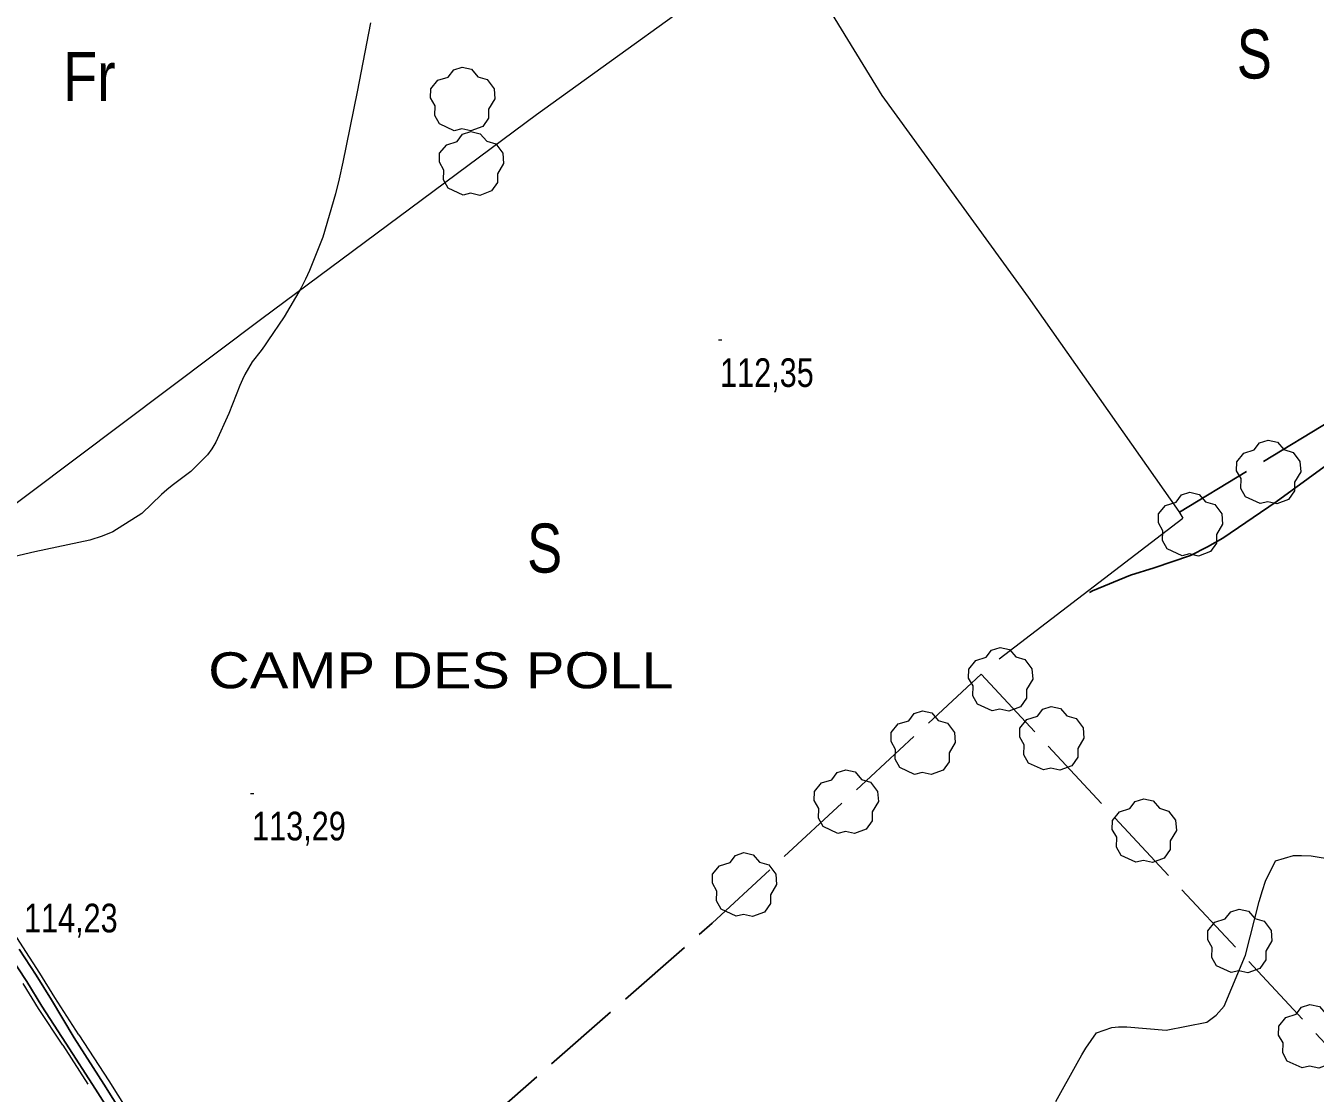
# Model space of a CAD drawing. Extents: x 487425 to 492029, y 4383576 to 4386788.
# Drawn here: x 489030 to 489424, y 4385991.9 to 4386318.2 of the extents above; entities that cross this region are included whole.
import ezdxf
from ezdxf.enums import TextEntityAlignment as Align

# ---------------------------------------------------------------- set-up
doc = ezdxf.new("R2010")
doc.units = 0
doc.header["$LTSCALE"] = 4
doc.linetypes.add('LONG_DASHED', pattern=[7.5, 6, -1.5])
for name, color, linetype, lineweight in [('25', 7, 'LONG_DASHED', 25), ('29', 7, 'Continuous', 13), ('38', 7, 'Continuous', 25), ('51', 7, 'Continuous', 13), ('7', 7, 'Continuous', 13), ('9', 7, 'Continuous', 13)]:
    doc.layers.add(name, color=color, linetype=linetype, lineweight=lineweight)
doc.layers.add('31', color=7, linetype='Continuous')
doc.layers.add('5', color=7, linetype='Continuous')

msp = doc.modelspace()

# ---------------------------------------------------------------- linework, layer by layer
at = {"layer": '25'}
for points in [[(489382.51, 4386169.49), (489505.72, 4386244.16), (489575.75, 4386286.5)], [(489533.79, 4386248.66), (489508.84, 4386234.15), (489494.81, 4386227.71), (489486.97, 4386224.27), (489479.11, 4386219.26), (489462.83, 4386206.61), (489446.35, 4386195.55), (489435.41, 4386189.97), (489426.71, 4386183.39), (489412.03, 4386172.68), (489395.78, 4386161.54), (489391.1, 4386158.89), (489385.89, 4386156.25), (489374.82, 4386152.55), (489367.52, 4386150.31), (489355.91, 4386145.49), (489355, 4386144.97)], [(489440.72, 4385647.8), (489419.55, 4385666.12), (489411.02, 4385668.4), (489411.06, 4385671.92), (489385.11, 4385699.07), (489357.64, 4385723.62), (489317.54, 4385760.31), (489289.47, 4385785.39), (489257.02, 4385815.16), (489220.69, 4385845.74), (489191.36, 4385872.85), (489168.69, 4385891.87), (489144.7, 4385919.22), (489122.97, 4385941.6), (489239.75, 4386043.95), (489321.93, 4386119.99), (489486.42, 4385943.37)]]:
    msp.add_lwpolyline(points, dxfattribs=at)
at = {"layer": '29'}
for points in [[(489160.93, 4386286.13), (489156.39, 4386288.25), (489154.98, 4386290.79), (489155.08, 4386293.77), (489153.71, 4386296.18), (489153.75, 4386298.93), (489155.91, 4386301.53), (489159.1, 4386302.53), (489160.75, 4386304.72), (489163.32, 4386305.55), (489166.18, 4386304.9), (489168.13, 4386302.63), (489170.94, 4386301.81), (489173.07, 4386298.96), (489173.31, 4386295.83), (489171.43, 4386292.68), (489171.43, 4386290), (489169.61, 4386287.39), (489165.99, 4386286.05), (489163.22, 4386286.68)], [(489163.63, 4386266.44), (489159.09, 4386268.56), (489157.68, 4386271.1), (489157.78, 4386274.08), (489156.41, 4386276.49), (489156.45, 4386279.24), (489158.61, 4386281.84), (489161.8, 4386282.84), (489163.45, 4386285.03), (489166.02, 4386285.86), (489168.88, 4386285.21), (489170.83, 4386282.94), (489173.64, 4386282.12), (489175.77, 4386279.27), (489176.01, 4386276.14), (489174.13, 4386272.99), (489174.13, 4386270.31), (489172.31, 4386267.7), (489168.69, 4386266.36), (489165.92, 4386266.99)], [(489407.21, 4386172.14), (489402.67, 4386174.26), (489401.26, 4386176.8), (489401.36, 4386179.78), (489399.99, 4386182.19), (489400.03, 4386184.94), (489402.19, 4386187.54), (489405.38, 4386188.54), (489407.03, 4386190.73), (489409.6, 4386191.56), (489412.46, 4386190.91), (489414.41, 4386188.64), (489417.22, 4386187.82), (489419.35, 4386184.97), (489419.59, 4386181.84), (489417.71, 4386178.69), (489417.71, 4386176.01), (489415.89, 4386173.4), (489412.27, 4386172.06), (489409.5, 4386172.69)], [(489383.32, 4386156.21), (489378.78, 4386158.33), (489377.37, 4386160.87), (489377.47, 4386163.85), (489376.1, 4386166.26), (489376.14, 4386169.01), (489378.3, 4386171.61), (489381.49, 4386172.61), (489383.14, 4386174.8), (489385.71, 4386175.63), (489388.57, 4386174.98), (489390.52, 4386172.71), (489393.33, 4386171.89), (489395.46, 4386169.04), (489395.7, 4386165.91), (489393.82, 4386162.76), (489393.82, 4386160.08), (489392, 4386157.47), (489388.38, 4386156.13), (489385.61, 4386156.76)], [(489325.31, 4386108.78), (489320.77, 4386110.9), (489319.36, 4386113.44), (489319.46, 4386116.42), (489318.09, 4386118.83), (489318.13, 4386121.58), (489320.29, 4386124.18), (489323.48, 4386125.18), (489325.13, 4386127.37), (489327.7, 4386128.2), (489330.56, 4386127.55), (489332.51, 4386125.28), (489335.32, 4386124.46), (489337.45, 4386121.61), (489337.69, 4386118.48), (489335.81, 4386115.33), (489335.81, 4386112.65), (489333.99, 4386110.04), (489330.37, 4386108.7), (489327.6, 4386109.33)], [(489301.61, 4386089.4), (489297.07, 4386091.52), (489295.66, 4386094.06), (489295.76, 4386097.04), (489294.39, 4386099.45), (489294.43, 4386102.2), (489296.59, 4386104.8), (489299.78, 4386105.8), (489301.43, 4386107.99), (489304, 4386108.82), (489306.86, 4386108.17), (489308.81, 4386105.9), (489311.62, 4386105.08), (489313.75, 4386102.23), (489313.99, 4386099.1), (489312.11, 4386095.95), (489312.11, 4386093.27), (489310.29, 4386090.66), (489306.67, 4386089.32), (489303.9, 4386089.95)], [(489340.94, 4386090.75), (489336.4, 4386092.87), (489334.99, 4386095.41), (489335.09, 4386098.39), (489333.72, 4386100.8), (489333.76, 4386103.55), (489335.92, 4386106.15), (489339.11, 4386107.15), (489340.76, 4386109.34), (489343.33, 4386110.17), (489346.19, 4386109.52), (489348.14, 4386107.25), (489350.95, 4386106.43), (489353.08, 4386103.58), (489353.32, 4386100.45), (489351.44, 4386097.3), (489351.44, 4386094.62), (489349.62, 4386092.01), (489346, 4386090.67), (489343.23, 4386091.3)], [(489278.15, 4386071.36), (489273.61, 4386073.48), (489272.2, 4386076.02), (489272.3, 4386079), (489270.93, 4386081.41), (489270.97, 4386084.16), (489273.13, 4386086.76), (489276.32, 4386087.76), (489277.97, 4386089.95), (489280.54, 4386090.78), (489283.4, 4386090.13), (489285.35, 4386087.86), (489288.16, 4386087.04), (489290.29, 4386084.19), (489290.53, 4386081.06), (489288.65, 4386077.91), (489288.65, 4386075.23), (489286.83, 4386072.62), (489283.21, 4386071.28), (489280.44, 4386071.91)], [(489369.2, 4386062.52), (489364.66, 4386064.64), (489363.25, 4386067.18), (489363.35, 4386070.16), (489361.98, 4386072.57), (489362.02, 4386075.32), (489364.18, 4386077.92), (489367.37, 4386078.92), (489369.02, 4386081.11), (489371.59, 4386081.94), (489374.45, 4386081.29), (489376.4, 4386079.02), (489379.21, 4386078.2), (489381.34, 4386075.35), (489381.58, 4386072.22), (489379.7, 4386069.07), (489379.7, 4386066.39), (489377.88, 4386063.78), (489374.26, 4386062.44), (489371.49, 4386063.07)], [(489247.02, 4386046.05), (489242.48, 4386048.17), (489241.07, 4386050.71), (489241.17, 4386053.69), (489239.8, 4386056.1), (489239.84, 4386058.85), (489242, 4386061.45), (489245.19, 4386062.45), (489246.84, 4386064.64), (489249.41, 4386065.47), (489252.27, 4386064.82), (489254.22, 4386062.55), (489257.03, 4386061.73), (489259.16, 4386058.88), (489259.4, 4386055.75), (489257.52, 4386052.6), (489257.52, 4386049.92), (489255.7, 4386047.31), (489252.08, 4386045.97), (489249.31, 4386046.6)], [(489398.37, 4386028.8), (489393.83, 4386030.92), (489392.42, 4386033.46), (489392.52, 4386036.44), (489391.15, 4386038.85), (489391.19, 4386041.6), (489393.35, 4386044.2), (489396.54, 4386045.2), (489398.19, 4386047.39), (489400.76, 4386048.22), (489403.62, 4386047.57), (489405.57, 4386045.3), (489408.38, 4386044.48), (489410.51, 4386041.63), (489410.75, 4386038.5), (489408.87, 4386035.35), (489408.87, 4386032.67), (489407.05, 4386030.06), (489403.43, 4386028.72), (489400.66, 4386029.35)], [(489420.02, 4385999.67), (489415.48, 4386001.79), (489414.07, 4386004.33), (489414.17, 4386007.31), (489412.8, 4386009.72), (489412.84, 4386012.47), (489415, 4386015.07), (489418.19, 4386016.07), (489419.84, 4386018.26), (489422.41, 4386019.09), (489425.27, 4386018.44), (489427.22, 4386016.17), (489430.03, 4386015.35), (489432.16, 4386012.5), (489432.4, 4386009.37), (489430.52, 4386006.22), (489430.52, 4386003.54), (489428.7, 4386000.93), (489425.08, 4385999.59), (489422.31, 4386000.22)]]:
    msp.add_lwpolyline(points, close=True, dxfattribs=at)
at = {"layer": '38'}
for points in [[(489027.95, 4386036), (489033.19, 4386027.98), (489037.82, 4386020.45), (489044.73, 4386008.85)], [(489025.04, 4386034.13), (489030.27, 4386026.13), (489034.93, 4386018.55), (489042.28, 4386007.28)], [(489044.73, 4386008.85), (489053.8, 4385994.72), (489062.13, 4385981.58)], [(489042.28, 4386007.28), (489051.34, 4385993.15), (489059.68, 4385979.99), (489067.21, 4385968.71), (489072.01, 4385961.22), (489080.11, 4385954.34), (489089.92, 4385945.97), (489098.43, 4385938.79), (489105.44, 4385933.43), (489108.86, 4385930.08), (489109.24, 4385929.38)]]:
    msp.add_lwpolyline(points, dxfattribs=at)
at = {"layer": '51'}
for p, q in [((489383.54, 4386167.6), (489327.39, 4386124.65)), ((489041.29, 4386006.65), (489048.93, 4385994.74))]:
    msp.add_line(p, q, dxfattribs=at)
for points in [[(489180.7, 4386438.09), (489217.34, 4386389.23), (489253.39, 4386339.53), (489186.06, 4386290.94), (489102.08, 4386228.65), (488973.97, 4386132.35)], [(489260.9, 4386347.03), (489291.61, 4386296.86), (489336.3, 4386235.29), (489382.37, 4386169.72), (489383.54, 4386167.68)], [(489046.25, 4386009.83), (489038.91, 4386021.17), (489034.29, 4386028.68), (489029.05, 4386036.71), (489022.19, 4386047.46), (489017.3, 4386054.87), (489008.34, 4386070.68), (488996.46, 4386090.38), (488981.54, 4386114.19), (488970.96, 4386133.88), (488958.59, 4386153.8), (488945.16, 4386173.96), (488934.45, 4386191.58), (488924.27, 4386208.71), (488910.02, 4386230.12), (488893.66, 4386256.32), (488878.62, 4386279.46), (488865.38, 4386300.53), (488855.06, 4386316.83), (488849.8, 4386325.39)], [(489041.29, 4386006.65), (489033.89, 4386017.86), (489029.22, 4386025.46)], [(489046.25, 4386009.83), (489055.33, 4385995.7), (489063.65, 4385982.57), (489071.17, 4385971.3), (489075.61, 4385964.36), (489083.17, 4385957.94), (489092.98, 4385949.58), (489101.4, 4385942.49), (489108.55, 4385937), (489109.2, 4385936.38)]]:
    msp.add_lwpolyline(points, dxfattribs=at)
at = {"layer": '7'}
for p, q in [((489241.65, 4386222.18), (489242.65, 4386222.18)), ((489098.65, 4386083.59), (489099.65, 4386083.59))]:
    msp.add_line(p, q, dxfattribs=at)
at = {"layer": '9'}
for points in [[(489135.37, 4386319.09), (489131.23, 4386298.04), (489126.91, 4386276.47), (489125.76, 4386271.44), (489124.64, 4386266.82), (489120.79, 4386253.55), (489116.72, 4386243.37), (489115.46, 4386240.7), (489114.14, 4386238.09), (489108.9, 4386229.21), (489104, 4386221.94), (489102.89, 4386220.36), (489101.9, 4386218.96), (489099.21, 4386215.45), (489096.92, 4386211.64), (489096.17, 4386210.05), (489095.37, 4386208.23), (489092.06, 4386199.71), (489088.06, 4386190.9), (489086.83, 4386188.89), (489085.54, 4386187.06), (489080.4, 4386182.01), (489074.75, 4386177.7), (489073.14, 4386176.34), (489071.51, 4386174.91), (489065.43, 4386169.13), (489056.64, 4386163.53), (489053.3, 4386162.21), (489049.56, 4386161), (489032.77, 4386157.43), (489015.25, 4386153.31)], [(489344.7, 4385989.38), (489351.24, 4386001.18), (489352.68, 4386003.64), (489353.96, 4386005.75), (489357.22, 4386010.45), (489361.81, 4386012.05), (489363.93, 4386012.19), (489366.41, 4386012.21), (489378.44, 4386011.23), (489390.93, 4386013.63), (489393.7, 4386015.78), (489396.18, 4386018.58), (489402.67, 4386034.09), (489406.85, 4386050.52), (489407.88, 4386053.9), (489408.85, 4386056.78), (489411.88, 4386062.99), (489417.35, 4386064.64), (489419.86, 4386064.65), (489422.8, 4386064.46), (489437, 4386062.18)]]:
    msp.add_lwpolyline(points, dxfattribs=at)

# ---------------------------------------------------------------- texts
at = {"layer": '31'}
for s, width, p in [('S', 0.8, (489405.39, 4386302.07)), ('Fr', 0.85, (489049.42, 4386295.2)), ('S', 0.8, (489188.54, 4386151.06))]:
    msp.add_text(s, height=15, dxfattribs=dict(at, width=width)).set_placement(p, align=Align.CENTER)
at = {"layer": '5', "width": 1.2}
msp.add_text('CAMP DES POLL', height=11, dxfattribs=at).set_placement((489227.97, 4386115.7), align=Align.RIGHT)
at = {"layer": '7', "width": 0.8}
for s, p in [('112,35', (489242.15, 4386207.81)), ('113,29', (489099.15, 4386069.22)), ('114,23', (489029.44, 4386041.11))]:
    msp.add_text(s, height=8.75, dxfattribs=at).set_placement(p)

doc.saveas('drawing.dxf')
